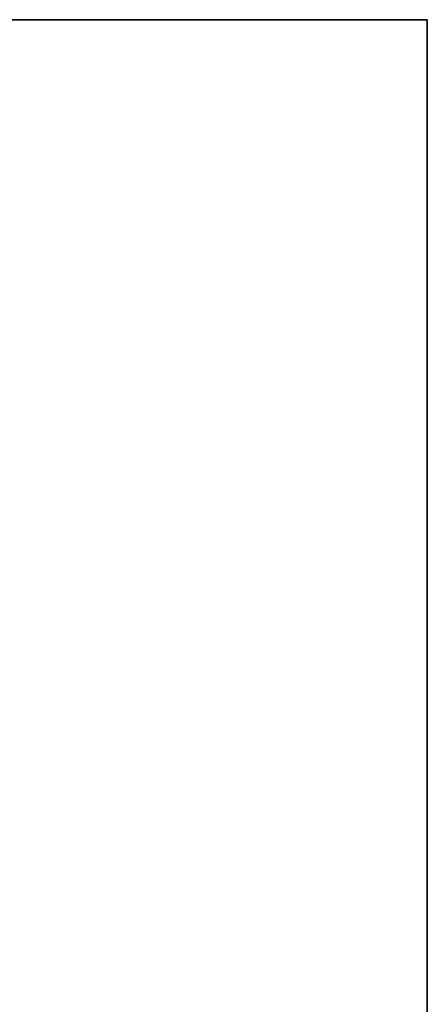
# Model space of a CAD drawing. Extents: x -1299 to -1246.9, y 2743.7 to 2747.9.
# Tile 1056 of 1056: x -1246.9816 to -1246.9442, y 2747.7941 to 2747.8844. Entities that reach past the tile are written whole.
import ezdxf

# ---------------------------------------------------------------- set-up
doc = ezdxf.new("R2010")
doc.units = 0
doc.header["$LTSCALE"] = 150
doc.header["$MEASUREMENT"] = 0
doc.layers.add('3DFACE_SHAPE', color=7, linetype='CONTINUOUS')

msp = doc.modelspace()

# ---------------------------------------------------------------- linework, layer by layer
at = {"layer": '3DFACE_SHAPE', "color": 13}
for points, invisible_edges in [([(-1247.046219, 2746.884449), (-1247.046219, 2747.884449), (-1246.944219, 2746.884449)], 2), ([(-1247.046219, 2747.884449), (-1246.944219, 2747.884449), (-1246.944219, 2746.884449)], 12), ([(-1246.944219, 2746.884449, 0.206), (-1246.944219, 2747.884449, 0.206), (-1247.046219, 2746.884449, 0.206)], 2), ([(-1246.944219, 2747.884449, 0.206), (-1247.046219, 2747.884449, 0.206), (-1247.046219, 2746.884449, 0.206)], 12), ([(-1247.046219, 2747.884449, 0.206), (-1246.944219, 2747.884449, 0.206), (-1246.998319, 2747.884449, 0.198)], 14), ([(-1247.046219, 2747.884449), (-1246.992119, 2747.884449, 0.008), (-1246.944219, 2747.884449)], 3), ([(-1246.998319, 2747.884449, 0.198), (-1246.944219, 2747.884449, 0.206), (-1246.992119, 2747.884449, 0.198)], 15), ([(-1246.944219, 2746.884449, 0.008), (-1246.944219, 2747.884449, 0.008), (-1246.992119, 2746.884449, 0.008)], 2), ([(-1246.944219, 2747.884449, 0.008), (-1246.992119, 2747.884449, 0.008), (-1246.992119, 2746.884449, 0.008)], 12), ([(-1246.944219, 2746.884449, 0.198), (-1246.992119, 2747.858449, 0.198), (-1246.944219, 2747.884449, 0.198)], 3), ([(-1246.992119, 2747.858449, 0.198), (-1246.992119, 2747.884449, 0.198), (-1246.944219, 2747.884449, 0.198)], 12), ([(-1246.944219, 2747.884449, 0.206), (-1246.944219, 2747.884449, 0.198), (-1246.992119, 2747.884449, 0.198)], 12), ([(-1246.992119, 2747.884449, 0.008), (-1246.944219, 2747.884449, 0.008), (-1246.944219, 2747.884449)], 12), ([(-1246.944219, 2746.884449), (-1246.944219, 2747.884449), (-1246.944219, 2746.884449, 0.008)], 2), ([(-1246.944219, 2747.884449), (-1246.944219, 2747.884449, 0.008), (-1246.944219, 2746.884449, 0.008)], 12), ([(-1246.944219, 2746.884449, 0.198), (-1246.944219, 2747.884449, 0.198), (-1246.944219, 2746.884449, 0.206)], 2), ([(-1246.944219, 2747.884449, 0.198), (-1246.944219, 2747.884449, 0.206), (-1246.944219, 2746.884449, 0.206)], 12), ([(-1246.992119, 2747.808449, 0.198), (-1246.992119, 2747.858449, 0.198), (-1246.944219, 2746.884449, 0.198)], 14), ([(-1246.992119, 2746.884449, 0.198), (-1246.992119, 2747.808449, 0.198), (-1246.944219, 2746.884449, 0.198)], 2)]:
    msp.add_3dface(points, dxfattribs=dict(at, invisible_edges=invisible_edges))

doc.saveas('drawing.dxf')
